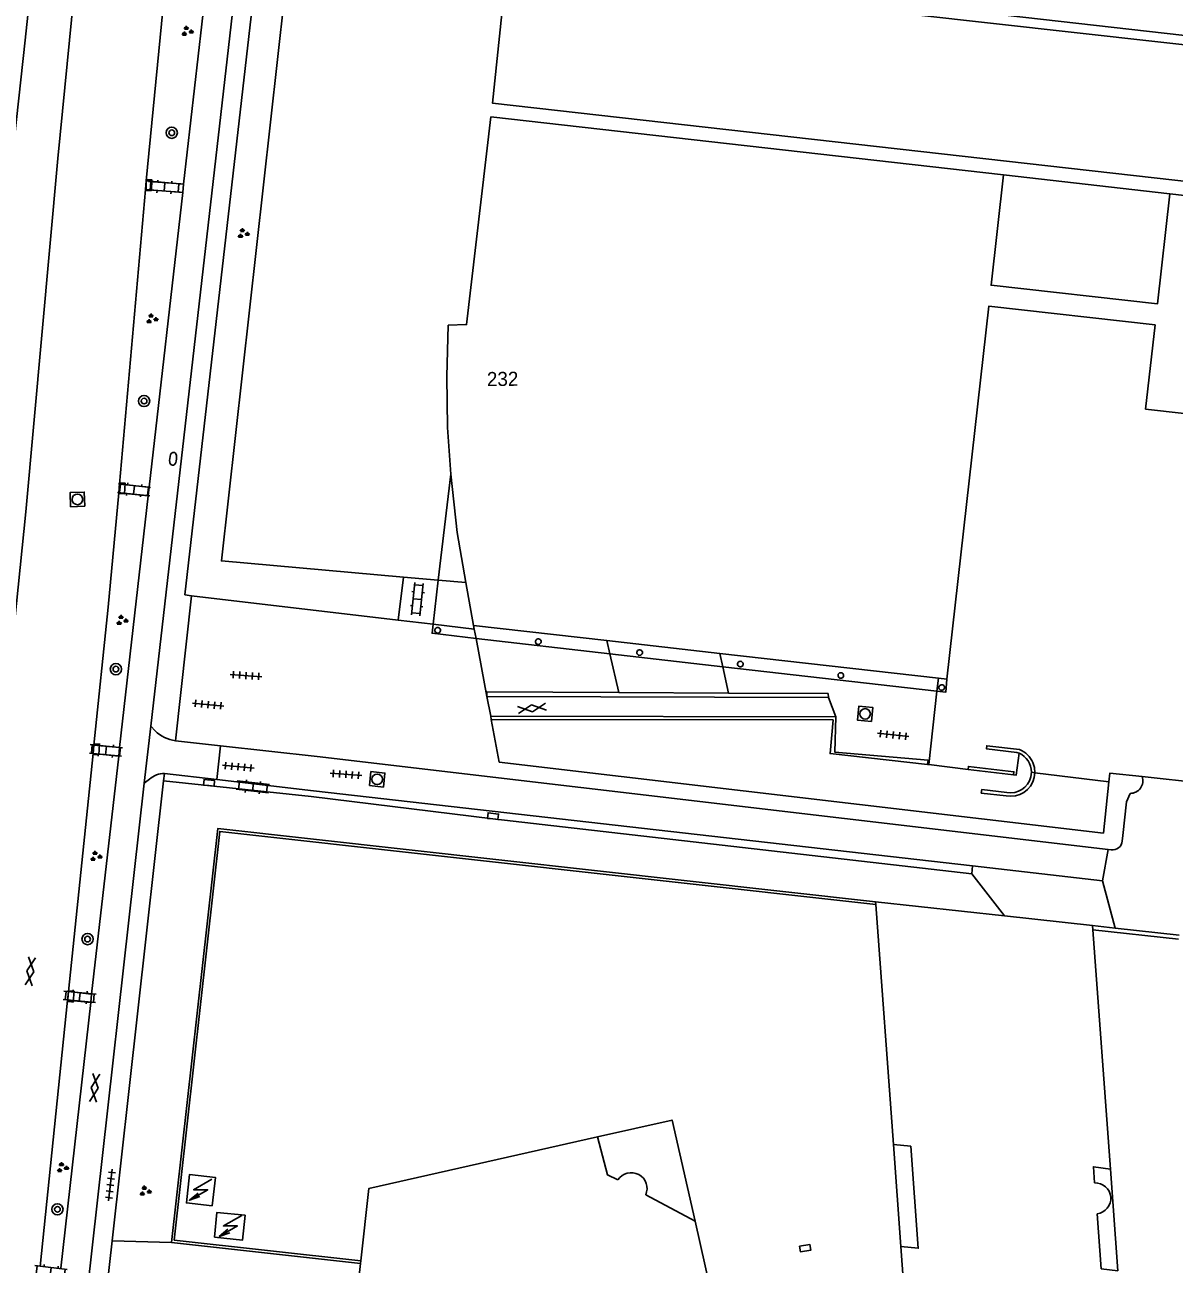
# Model space of a CAD drawing. Extents: x 131000 to 133014, y 396499 to 399001.
# Drawn here: x 132611.8 to 132693.4, y 396671.9 to 396759.9 of the extents above; entities that cross this region are included whole.
import ezdxf

# ---------------------------------------------------------------- set-up
doc = ezdxf.new("R2010")
doc.units = 0
for name, color, linetype in [('gg-afsc-hekwerk', 7, 'Continuous'), ('gg-afsc-muur', 7, 'Continuous'), ('gg-anno-huisnummerreeks BGT', 7, 'Continuous'), ('gg-bbg-bijgebouw', 7, 'Continuous'), ('gg-bbg-hoofdgebouw', 7, 'Continuous'), ('gg-bbg-onder overbouw', 7, 'Continuous'), ('gg-bbg-pand onderbouw', 7, 'Continuous'), ('gg-bbg-pand overbouw', 7, 'Continuous'), ('gg-bbg-pilaar onder overbouw', 7, 'Continuous'), ('gg-knt-verharding', 7, 'Continuous'), ('gg-knt-verharding nz', 7, 'Continuous'), ('gt-grn-groengrens', 7, 'Continuous'), ('gt-grn-vlakafsluiter', 7, 'Continuous'), ('gt-grn-weggrens', 7, 'Continuous'), ('gt-symb-boom', 7, 'Continuous'), ('gt-symb-brandkraan', 7, 'Continuous'), ('gt-symb-gesloten verharding', 7, 'Continuous'), ('gt-symb-groenvak', 7, 'Continuous'), ('gt-symb-klinker verharding', 7, 'Continuous'), ('gt-symb-kolk', 7, 'Continuous'), ('gt-symb-kolk center center', 7, 'Continuous'), ('gt-symb-rioolschacht', 7, 'Continuous'), ('gt-symb-tegel verharding', 7, 'Continuous'), ('gt-symb-trafo symbool', 7, 'Continuous')]:
    doc.layers.add(name, color=color, linetype=linetype)

# ---------------------------------------------------------------- blocks, each defined once
blk = doc.blocks.new('gt0-BOOM')
at = {"layer": 'gt-symb-boom'}
for radius in [0.4, 0.2]:
    blk.add_circle((0, 0), radius, dxfattribs=at)
blk = doc.blocks.new('gt0-GRVAK')
at = {"layer": 'gt-symb-groenvak'}
for p, q in [((-0.11, 0.189), (-0.228, 0.24)), ((-0.182, 0.153), (0.088, 0.153)), ((-0.091, 0.211), (-0.156, 0.322)), ((-0.047, 0.214), (-0.047, 0.393)), ((-0.004, 0.211), (0.061, 0.322)), ((0.015, 0.189), (0.133, 0.24)), ((0.262, -0.052), (0.197, 0.059)), ((0.305, -0.049), (0.305, 0.13)), ((0.349, -0.052), (0.414, 0.059)), ((-0.245, -0.228), (-0.363, -0.177)), ((-0.318, -0.264), (-0.047, -0.264)), ((-0.226, -0.206), (-0.291, -0.095)), ((-0.183, -0.203), (-0.183, -0.024)), ((-0.139, -0.206), (-0.074, -0.095)), ((-0.12, -0.228), (-0.002, -0.177)), ((0.243, -0.074), (0.125, -0.023)), ((0.17, -0.11), (0.441, -0.11)), ((0.368, -0.074), (0.486, -0.023))]:
    blk.add_line(p, q, dxfattribs=at)
blk = doc.blocks.new('gt0-KOLK')
at = {"layer": 'gt-symb-kolk'}
blk.add_lwpolyline([(0, 0), (0.375, 0), (0.375, 0.4), (-0.375, 0.4), (-0.375, 0), (0, 0)], dxfattribs=at)
blk = doc.blocks.new('gt0-KL1')
at = {"layer": 'gt-symb-klinker verharding'}
for p, q in [((-1.15, 0.3), (1.15, 0.3)), ((-1, -0.3), (-1, 0.3)), ((-0.5, 0.3), (-0.5, 0.45)), ((0, -0.3), (0, 0.3)), ((0.5, 0.3), (0.5, 0.45)), ((1, -0.3), (1, 0.3)), ((-1.15, -0.3), (1.15, -0.3)), ((-0.5, -0.45), (-0.5, -0.3)), ((0.5, -0.45), (0.5, -0.3))]:
    blk.add_line(p, q, dxfattribs=at)
blk = doc.blocks.new('gt0-BR')
at = {"layer": 'gt-symb-brandkraan'}
for centre, radius, start, end in [((-0.244, 0), 0.206, 107.56694, 252.43307), ((0.599, -2.664), 3, 106.89205, 107.56694), ((0, -0.691), 0.938, 73.10799, 106.89205), ((-0.599, -2.664), 3, 72.43309, 73.10799), ((0.244, 0), 0.206, 287.56695, 72.43309), ((0.599, 2.664), 3, 252.43307, 253.10797), ((0, 0.691), 0.938, 253.10797, 286.89206), ((-0.599, 2.664), 3, 286.89206, 287.56695)]:
    blk.add_arc(centre, radius, start, end, dxfattribs=at)
blk = doc.blocks.new('gt0-TEG1')
at = {"layer": 'gt-symb-tegel verharding'}
for p, q in [((-1.125, 0), (1.125, 0)), ((-0.9, -0.25), (-0.9, 0.25)), ((-0.45, -0.25), (-0.45, 0.25)), ((0, -0.25), (0, 0.25)), ((0.45, -0.25), (0.45, 0.25)), ((0.9, -0.25), (0.9, 0.25))]:
    blk.add_line(p, q, dxfattribs=at)
blk = doc.blocks.new('gt0-RS')
at = {"layer": 'gt-symb-rioolschacht'}
blk.add_lwpolyline([(-0.5, -0.5), (0.5, -0.5), (0.5, 0.5), (-0.5, 0.5)], close=True, dxfattribs=at)
blk.add_circle((0, 0), 0.375, dxfattribs=at)
blk = doc.blocks.new('gt0-GESVH1')
at = {"layer": 'gt-symb-gesloten verharding'}
for p, q in [((-0.992, -0.261), (0.008, 0.239)), ((0.008, -0.261), (-0.992, 0.239)), ((0.008, 0.239), (1.008, -0.261)), ((1.008, 0.239), (0.008, -0.261))]:
    blk.add_line(p, q, dxfattribs=at)
blk = doc.blocks.new('gt0-KOLKCC')
at = {"layer": 'gt-symb-kolk center center'}
blk.add_lwpolyline([(-0.375, 0.2), (0.375, 0.2), (0.375, -0.2), (-0.375, -0.2)], close=True, dxfattribs=at)
blk = doc.blocks.new('gt0-HSP')
at = {"layer": 'gt-symb-trafo symbool'}
for points in [[(0.771, 0.746), (-0.529, -0.004), (0.471, -0.004), (-0.829, -0.754)], [(-0.217, -0.24), (-0.829, -0.754), (-0.077, -0.48)]]:
    blk.add_lwpolyline(points, dxfattribs=at)

msp = doc.modelspace()

# ---------------------------------------------------------------- linework, layer by layer
at = {"layer": 'gg-afsc-hekwerk'}
for p, q in [((132750.683, 396752.676), (132630.774, 396766.298)), ((132641.189, 396720.461), (132638.718, 396720.68)), ((132643.154, 396720.287), (132641.189, 396720.461)), ((132676.566, 396712.579), (132676.685, 396713.507)), ((132675.993, 396707.382), (132676.566, 396712.579))]:
    msp.add_line(p, q, dxfattribs=at)
msp.add_lwpolyline([(132630.774, 396766.298), (132625.801, 396721.825), (132638.718, 396720.68)], dxfattribs=at)
at = {"layer": 'gg-afsc-muur'}
for p, q in [((132661.793, 396712.453), (132653.997, 396712.493)), ((132644.644, 396712.2), (132668.888, 396712.131)), ((132644.907, 396710.807), (132669.39, 396710.758)), ((132683.275, 396706.832), (132683.234, 396706.499)), ((132683.483, 396706.468), (132683.524, 396706.801)), ((132688.776, 396706.159), (132688.398, 396702.519)), ((132689.225, 396695.778), (132687.619, 396695.956)), ((132693.726, 396694.994), (132687.641, 396695.657)), ((132693.758, 396695.276), (132689.225, 396695.778)), ((132622.255, 396673.468), (132635.669, 396671.988))]:
    msp.add_line(p, q, dxfattribs=at)
for points in [[(132653.997, 396712.493), (132644.627, 396712.541), (132644.644, 396712.2)], [(132668.888, 396712.131), (132668.847, 396712.417), (132661.793, 396712.453)], [(132688.398, 396702.519), (132645.513, 396707.56), (132644.953, 396710.564)], [(132669.39, 396710.758), (132669.332, 396708.252), (132675.941, 396707.698), (132675.902, 396707.393)], [(132682.43, 396708.445), (132680.112, 396708.716), (132680.087, 396708.497), (132682.245, 396708.245), (132682.398, 396708.188)], [(132678.785, 396707.03), (132678.81, 396707.242), (132682.036, 396706.864), (132682.011, 396706.652)], [(132683.386, 396707.519), (132683.494, 396707.168), (132683.524, 396706.801)], [(132681.53, 396705.4), (132679.749, 396705.608), (132679.72, 396705.36), (132681.488, 396705.154)], [(132672.219, 396697.645), (132625.548, 396702.848), (132622.255, 396673.468)], [(132672.233, 396697.452), (132625.684, 396702.641), (132622.454, 396673.652), (132635.691, 396672.186)]]:
    msp.add_lwpolyline(points, dxfattribs=at)
for centre, radius, start, end in [((132681.789, 396706.827), 1.74, 23.43389, 68.3926), ((132681.805, 396706.844), 1.719, 259.36939, 347.37213), ((132681.806, 396706.842), 1.468, 259.14943, 346.4908)]:
    msp.add_arc(centre, radius, start, end, dxfattribs=at)
at = {"layer": 'gg-bbg-bijgebouw'}
for points in [[(132625.138, 396676.074), (132623.312, 396676.284), (132623.544, 396678.304), (132625.37, 396678.095), (132625.138, 396676.074)], [(132625.301, 396673.852), (132625.48, 396675.611), (132627.48, 396675.406), (132627.3, 396673.648), (132625.301, 396673.852)]]:
    msp.add_lwpolyline(points, dxfattribs=at)
at = {"layer": 'gg-bbg-hoofdgebouw'}
for p, q in [((132681.303, 396749.204), (132644.929, 396753.337)), ((132672.219, 396697.645), (132672.233, 396697.452)), ((132681.38, 396696.64), (132672.219, 396697.645)), ((132672.233, 396697.452), (132673.49, 396680.432)), ((132681.38, 396696.64), (132687.619, 396695.956)), ((132687.619, 396695.956), (132687.641, 396695.657)), ((132688.889, 396678.685), (132687.641, 396695.657)), ((132635.669, 396671.988), (132635.691, 396672.186))]:
    msp.add_line(p, q, dxfattribs=at)
for points in [[(132642.072, 396727.988), (132641.846, 396731.277), (132641.802, 396734.916), (132641.894, 396738.546), (132643.202, 396738.594), (132644.929, 396753.337)], [(132693.098, 396747.872), (132692.221, 396740.052), (132680.42, 396741.377), (132681.303, 396749.204)], [(132740.127, 396727.12), (132740.272, 396727.104), (132741.97, 396742.293), (132693.098, 396747.872)], [(132677.269, 396713.441), (132680.253, 396739.895), (132692.054, 396738.561), (132691.385, 396732.599), (132740.127, 396727.12)], [(132652.499, 396680.967), (132636.259, 396677.295), (132635.691, 396672.186)], [(132635.669, 396671.988), (132634.184, 396658.632), (132663.814, 396655.328), (132659.413, 396674.99)], [(132674.008, 396673.199), (132675.415, 396654.044), (132679.721, 396653.572)]]:
    msp.add_lwpolyline(points, dxfattribs=at)
at = {"layer": 'gg-bbg-onder overbouw'}
for p, q in [((132643.695, 396717.235), (132643.154, 396720.287)), ((132653.139, 396716.168), (132643.695, 396717.235)), ((132661.171, 396715.26), (132653.139, 396716.168)), ((132676.685, 396713.507), (132661.171, 396715.26)), ((132676.685, 396713.507), (132677.269, 396713.441)), ((132659.413, 396674.99), (132655.906, 396676.855))]:
    msp.add_line(p, q, dxfattribs=at)
for points in [[(132643.154, 396720.287), (132642.524, 396723.842), (132642.072, 396727.988)], [(132653.941, 396677.912), (132653.195, 396678.28), (132652.499, 396680.967)], [(132673.49, 396680.432), (132674.714, 396680.306), (132675.251, 396673.063), (132674.008, 396673.199)], [(132688.889, 396678.685), (132687.68, 396678.846), (132687.758, 396677.699)], [(132687.949, 396675.517), (132688.235, 396671.618), (132689.419, 396671.474)]]:
    msp.add_lwpolyline(points, dxfattribs=at)
for centre, radius, start, end in [((132654.884, 396677.31), 1.119, 336.01224, 147.43495), ((132687.813, 396676.604), 1.096, 277.11522, 92.88998)]:
    msp.add_arc(centre, radius, start, end, dxfattribs=at)
at = {"layer": 'gg-bbg-pand onderbouw'}
for p, q in [((132681.303, 396749.204), (132693.098, 396747.872)), ((132643.866, 396716.33), (132644.644, 396712.2)), ((132644.644, 396712.2), (132644.907, 396710.807)), ((132644.907, 396710.807), (132644.953, 396710.564)), ((132675.902, 396707.393), (132675.993, 396707.382)), ((132675.993, 396707.382), (132678.785, 396707.03)), ((132678.785, 396707.03), (132682.011, 396706.652)), ((132683.275, 396706.832), (132683.524, 396706.801)), ((132683.524, 396706.801), (132688.776, 396706.159)), ((132691.136, 396706.522), (132698.515, 396705.729))]:
    msp.add_line(p, q, dxfattribs=at)
for points in [[(132644.953, 396710.564), (132669.2, 396710.544), (132668.989, 396708.16), (132675.902, 396707.393)], [(132682.011, 396706.652), (132682.202, 396706.629), (132682.398, 396708.188)], [(132691.136, 396706.522), (132688.84, 396706.768), (132688.776, 396706.159)]]:
    msp.add_lwpolyline(points, dxfattribs=at)
msp.add_arc((132681.803, 396706.841), 1.472, 359.63182, 66.15413, dxfattribs=at)
at = {"layer": 'gg-bbg-pand overbouw'}
for p, q in [((132642.072, 396727.988), (132641.189, 396720.461)), ((132641.189, 396720.461), (132640.823, 396717.338)), ((132643.866, 396716.33), (132653.355, 396715.242)), ((132653.355, 396715.242), (132661.379, 396714.321)), ((132661.379, 396714.321), (132676.566, 396712.579)), ((132674.008, 396673.199), (132673.49, 396680.432)), ((132688.889, 396678.685), (132689.419, 396671.474))]:
    msp.add_line(p, q, dxfattribs=at)
for points in [[(132640.823, 396717.338), (132640.746, 396716.688), (132643.866, 396716.33)], [(132677.269, 396713.441), (132677.197, 396712.507), (132676.566, 396712.579)], [(132659.413, 396674.99), (132657.779, 396682.157), (132652.499, 396680.967)]]:
    msp.add_lwpolyline(points, dxfattribs=at)
at = {"layer": 'gg-bbg-pilaar onder overbouw'}
for points in [[(132641.343, 396716.877), (132641.341, 396716.94), (132641.32, 396716.998), (132641.282, 396717.048), (132641.23, 396717.083), (132641.17, 396717.101), (132641.107, 396717.099), (132641.049, 396717.078), (132640.999, 396717.039), (132640.964, 396716.988), (132640.946, 396716.928), (132640.948, 396716.865), (132640.969, 396716.806), (132641.008, 396716.757), (132641.059, 396716.721), (132641.119, 396716.704), (132641.182, 396716.706), (132641.241, 396716.727), (132641.29, 396716.765), (132641.325, 396716.817), (132641.343, 396716.877)], [(132648.481, 396716.072), (132648.479, 396716.135), (132648.458, 396716.194), (132648.42, 396716.243), (132648.368, 396716.278), (132648.308, 396716.296), (132648.245, 396716.294), (132648.186, 396716.273), (132648.137, 396716.235), (132648.102, 396716.183), (132648.084, 396716.123), (132648.086, 396716.06), (132648.107, 396716.002), (132648.146, 396715.952), (132648.197, 396715.917), (132648.257, 396715.899), (132648.32, 396715.901), (132648.379, 396715.922), (132648.428, 396715.961), (132648.463, 396716.012), (132648.481, 396716.072)], [(132655.674, 396715.299), (132655.672, 396715.361), (132655.651, 396715.42), (132655.612, 396715.47), (132655.561, 396715.505), (132655.501, 396715.522), (132655.438, 396715.52), (132655.379, 396715.499), (132655.33, 396715.461), (132655.295, 396715.409), (132655.277, 396715.349), (132655.279, 396715.287), (132655.3, 396715.228), (132655.338, 396715.179), (132655.39, 396715.143), (132655.45, 396715.126), (132655.513, 396715.128), (132655.572, 396715.149), (132655.621, 396715.187), (132655.656, 396715.239), (132655.674, 396715.299)], [(132662.818, 396714.48), (132662.816, 396714.542), (132662.794, 396714.601), (132662.756, 396714.651), (132662.705, 396714.686), (132662.644, 396714.703), (132662.582, 396714.701), (132662.523, 396714.68), (132662.474, 396714.642), (132662.438, 396714.59), (132662.421, 396714.53), (132662.423, 396714.468), (132662.444, 396714.409), (132662.482, 396714.359), (132662.534, 396714.324), (132662.594, 396714.307), (132662.656, 396714.309), (132662.715, 396714.33), (132662.765, 396714.368), (132662.8, 396714.42), (132662.818, 396714.48)], [(132669.954, 396713.674), (132669.952, 396713.736), (132669.931, 396713.795), (132669.892, 396713.845), (132669.841, 396713.88), (132669.781, 396713.897), (132669.718, 396713.895), (132669.659, 396713.874), (132669.61, 396713.836), (132669.575, 396713.784), (132669.557, 396713.724), (132669.559, 396713.662), (132669.58, 396713.603), (132669.618, 396713.554), (132669.67, 396713.518), (132669.73, 396713.501), (132669.793, 396713.503), (132669.852, 396713.524), (132669.901, 396713.562), (132669.936, 396713.614), (132669.954, 396713.674)], [(132677.114, 396712.819), (132677.112, 396712.882), (132677.091, 396712.941), (132677.052, 396712.99), (132677.001, 396713.025), (132676.941, 396713.043), (132676.878, 396713.041), (132676.819, 396713.02), (132676.77, 396712.982), (132676.734, 396712.93), (132676.717, 396712.87), (132676.719, 396712.807), (132676.74, 396712.749), (132676.778, 396712.699), (132676.83, 396712.664), (132676.89, 396712.646), (132676.953, 396712.648), (132677.011, 396712.669), (132677.061, 396712.708), (132677.096, 396712.759), (132677.114, 396712.819)]]:
    msp.add_lwpolyline(points, dxfattribs=at)
at = {"layer": 'gg-knt-verharding'}
for p, q in [((132620.462, 396748.776), (132620.423, 396748.174)), ((132623.114, 396748.554), (132620.462, 396748.776)), ((132623.114, 396748.554), (132623.061, 396747.967)), ((132620.423, 396748.174), (132618.569, 396727.262)), ((132623.061, 396747.967), (132620.423, 396748.174)), ((132623.061, 396747.967), (132620.665, 396727.058)), ((132618.569, 396727.262), (132618.514, 396726.651)), ((132620.665, 396727.058), (132618.569, 396727.262)), ((132620.596, 396726.447), (132618.514, 396726.651)), ((132620.596, 396726.447), (132618.574, 396708.578)), ((132620.665, 396727.058), (132620.596, 396726.447)), ((132638.718, 396720.68), (132638.352, 396717.629)), ((132623.196, 396719.413), (132623.682, 396719.356)), ((132623.682, 396719.356), (132638.352, 396717.629)), ((132638.352, 396717.629), (132640.823, 396717.338)), ((132643.695, 396717.235), (132643.738, 396716.993)), ((132643.738, 396716.993), (132643.866, 396716.33)), ((132653.355, 396715.242), (132653.997, 396712.493)), ((132661.793, 396712.453), (132661.379, 396714.321)), ((132668.888, 396712.131), (132669.39, 396710.758)), ((132620.327, 396706.048), (132620.783, 396710.112)), ((132616.737, 396708.762), (132616.702, 396708.156)), ((132618.574, 396708.578), (132616.737, 396708.762)), ((132622.532, 396709.07), (132625.745, 396708.711)), ((132616.702, 396708.156), (132614.943, 396691.27)), ((132618.509, 396707.966), (132616.586, 396691.08)), ((132618.509, 396707.966), (132616.702, 396708.156)), ((132618.574, 396708.578), (132618.509, 396707.966)), ((132625.745, 396708.711), (132632.583, 396707.946)), ((132632.583, 396707.946), (132688.732, 396701.359)), ((132618.055, 396673.587), (132621.682, 396706.214)), ((132621.682, 396706.214), (132621.762, 396706.752)), ((132632.171, 396705.104), (132621.682, 396706.214)), ((132621.762, 396706.752), (132625.478, 396706.321)), ((132625.478, 396706.321), (132632.346, 396705.524)), ((132620.327, 396706.048), (132615.576, 396663.766)), ((132679.105, 396700.191), (132632.346, 396705.524)), ((132689.77, 396702.358), (132689.725, 396701.953)), ((132688.732, 396701.359), (132688.333, 396699.139)), ((132688.948, 396701.334), (132688.732, 396701.359)), ((132688.333, 396699.139), (132679.105, 396700.191)), ((132679.042, 396699.635), (132681.38, 396696.64)), ((132614.943, 396691.27), (132614.889, 396690.66)), ((132616.586, 396691.08), (132614.943, 396691.27)), ((132614.889, 396690.66), (132612.936, 396671.777)), ((132616.527, 396690.504), (132614.405, 396671.643)), ((132616.527, 396690.504), (132614.889, 396690.66)), ((132616.586, 396691.08), (132616.527, 396690.504))]:
    msp.add_line(p, q, dxfattribs=at)
for points in [[(132609.544, 396737.768), (132611.885, 396758.753), (132613.245, 396771.629), (132614.315, 396783.169)], [(132617.379, 396782.026), (132615.982, 396768.631), (132614.182, 396750.372), (132611.92, 396725.305), (132604.506, 396652.833)], [(132622.861, 396772.612), (132621.952, 396764.067), (132620.462, 396748.776)], [(132627.631, 396772.684), (132627.315, 396770.012), (132626.836, 396763.013), (132620.783, 396710.112)], [(132623.114, 396748.554), (132624.933, 396764.472), (132625.271, 396769.876), (132625.537, 396772.317)], [(132623.196, 396719.413), (132629.11, 396771.017), (132629.26, 396771.022), (132629.37, 396771.859)], [(132740.08, 396726.707), (132741.275, 396726.571), (132742.951, 396742.17), (132742.956, 396742.659), (132742.787, 396743.003), (132742.455, 396743.257), (132742.081, 396743.344), (132645.03, 396754.3), (132646.033, 396763.827), (132749.926, 396752.217), (132744.097, 396700.835)], [(132618.514, 396726.651), (132617.755, 396718.532), (132616.737, 396708.762)], [(132690.278, 396705.336), (132690.033, 396704.739), (132689.77, 396702.358)], [(132679.042, 396699.635), (132645.052, 396703.517), (132632.171, 396705.104)], [(132616.999, 396662.064), (132617.039, 396664.555), (132618.055, 396673.587)]]:
    msp.add_lwpolyline(points, dxfattribs=at)
for centre, radius, start, end in [((132690.295, 396706.227), 0.892, 268.93767, 19.29535), ((132689.031, 396702.027), 0.698, 263.14064, 353.94479)]:
    msp.add_arc(centre, radius, start, end, dxfattribs=at)
at = {"layer": 'gg-knt-verharding nz'}
for p, q in [((132640.823, 396717.338), (132643.738, 396716.993)), ((132653.355, 396715.242), (132653.139, 396716.168)), ((132661.379, 396714.321), (132661.171, 396715.26)), ((132620.783, 396710.112), (132621.097, 396709.763)), ((132620.327, 396706.048), (132620.698, 396706.335))]:
    msp.add_line(p, q, dxfattribs=at)
for centre, radius, start, end in [((132622.943, 396711.753), 2.714, 227.14917, 261.29654), ((132621.751, 396705.213), 1.539, 89.60218, 133.19997)]:
    msp.add_arc(centre, radius, start, end, dxfattribs=at)
at = {"layer": 'gt-grn-groengrens'}
msp.add_line((132618.055, 396673.587), (132622.255, 396673.468), dxfattribs=at)
at = {"layer": 'gt-grn-vlakafsluiter'}
msp.add_line((132679.042, 396699.635), (132679.105, 396700.191), dxfattribs=at)
at = {"layer": 'gt-grn-weggrens'}
for p, q in [((132622.532, 396709.07), (132623.682, 396719.356)), ((132625.478, 396706.321), (132625.745, 396708.711)), ((132689.225, 396695.778), (132688.333, 396699.139))]:
    msp.add_line(p, q, dxfattribs=at)

# ---------------------------------------------------------------- block references
at = {"layer": 'gt-symb-boom'}
for p in [(132622.275, 396752.195), (132620.313, 396733.167), (132618.313, 396714.147), (132616.301, 396694.995), (132614.165, 396675.828)]:
    msp.add_blockref('gt0-BOOM', p, dxfattribs=at)
at = {"layer": 'gt-symb-brandkraan', "rotation": 84.46365037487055}
msp.add_blockref('gt0-BR', (132622.375, 396729.072), dxfattribs=at)
at = {"layer": 'gt-symb-gesloten verharding'}
for p, rotation in [((132647.829, 396711.379), 6.606034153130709), ((132612.224, 396692.7), 83.16632765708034), ((132616.79, 396684.437), 83.16632765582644)]:
    msp.add_blockref('gt0-GESVH1', p, dxfattribs=dict(at, rotation=rotation))
at = {"layer": 'gt-symb-groenvak'}
for p in [(132623.355, 396759.394), (132627.337, 396745.044), (132620.851, 396738.99), (132618.724, 396717.603), (132616.876, 396700.865), (132614.501, 396678.78), (132620.374, 396677.115)]:
    msp.add_blockref('gt0-GRVAK', p, dxfattribs=at)
at = {"layer": 'gt-symb-klinker verharding'}
for p, rotation in [((132621.756, 396748.357), -4.359151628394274), ((132619.603, 396726.862), -6.087008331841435), ((132639.706, 396719.113), 84.14690870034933), ((132617.605, 396708.378), -5.682084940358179), ((132628.034, 396705.794), -6.371822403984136), ((132615.744, 396690.898), -5.220361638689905), ((132613.672, 396671.409), -6.7767828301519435)]:
    msp.add_blockref('gt0-KL1', p, dxfattribs=dict(at, rotation=rotation))
at = {"layer": 'gt-symb-kolk'}
for p, rotation in [((132620.457, 396748.484), -91.07331275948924), ((132618.554, 396726.985), -93.15700008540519), ((132616.72, 396708.472), -93.37499006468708), ((132624.901, 396705.884), -5.844692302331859), ((132645.052, 396703.517), -7.00425924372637), ((132614.917, 396690.951), -94.64502815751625)]:
    msp.add_blockref('gt0-KOLK', p, dxfattribs=dict(at, rotation=rotation))
at = {"layer": 'gt-symb-kolk center center', "rotation": 8.746162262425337}
msp.add_blockref('gt0-KOLKCC', (132667.221, 396673.071), dxfattribs=at)
at = {"layer": 'gt-symb-rioolschacht'}
for p, rotation in [((132615.58, 396726.189), 92.05837035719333), ((132671.478, 396710.974), 83.79902900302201), ((132636.853, 396706.332), -6.428747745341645)]:
    msp.add_blockref('gt0-RS', p, dxfattribs=dict(at, rotation=rotation))
at = {"layer": 'gt-symb-tegel verharding'}
for p, rotation in [((132627.547, 396713.693), -4.187704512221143), ((132624.86, 396711.63), -5.277406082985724), ((132673.464, 396709.48), -6.030008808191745), ((132626.993, 396707.222), -5.277406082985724), ((132634.636, 396706.677), 175.64084837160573), ((132617.922, 396677.552), 83.28012011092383)]:
    msp.add_blockref('gt0-TEG1', p, dxfattribs=dict(at, rotation=rotation))
at = {"layer": 'gt-symb-trafo symbool'}
for p in [(132624.356, 396677.225), (132626.47, 396674.651)]:
    msp.add_blockref('gt0-HSP', p, dxfattribs=at)

# ---------------------------------------------------------------- texts
at = {"layer": 'gg-anno-huisnummerreeks BGT'}
msp.add_text('232', height=1, rotation=0.7, dxfattribs=at).set_placement((132644.645, 396734.221))

doc.saveas('drawing.dxf')
